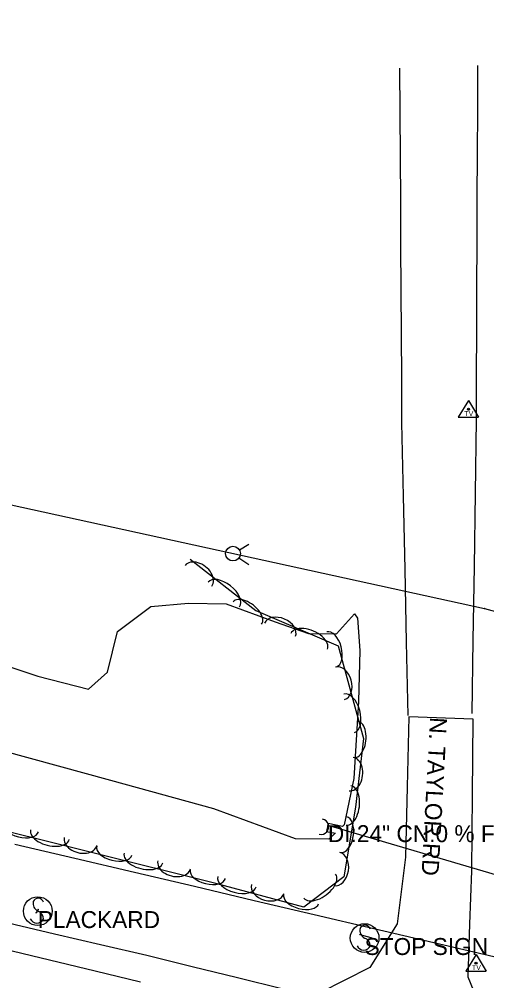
# Model space of a CAD drawing. Extents: x 1441650 to 1491889, y 345904 to 358319.
# Drawn here: x 1461543 to 1461680.8, y 350817.6 to 351101.3 of the extents above; entities that cross this region are included whole.
import ezdxf

# ---------------------------------------------------------------- set-up
doc = ezdxf.new("R2010")
doc.units = 0
for name, color, linetype in [('S_CROSS_DRAIN', 7, 'Continuous'), ('S_CROSS_DRAIN_ANNOT', 7, 'Continuous'), ('S_DRG_PT_SYM', 7, 'Continuous'), ('S_EDGE_PAVEMENT', 7, 'Continuous'), ('S_EDGE_PAVEMENT_ANNOT', 7, 'Continuous'), ('S_GRAVEL_ROAD', 7, 'Continuous'), ('S_MSC_PT_SYM', 7, 'Continuous'), ('S_SECONDARY_CTL', 7, 'Continuous'), ('S_SHOULDER', 7, 'Continuous'), ('S_SIGN', 7, 'Continuous'), ('S_SIGN_ANNOT', 7, 'Continuous'), ('S_STREAM', 7, 'Continuous'), ('S_TREE', 7, 'Continuous'), ('S_UTL_PT_SYM', 7, 'Continuous'), ('S_WATER_UTILITIES', 7, 'Continuous')]:
    doc.layers.add(name, color=color, linetype=linetype)

msp = doc.modelspace()

# ---------------------------------------------------------------- linework, layer by layer
at = {"layer": 'S_CROSS_DRAIN'}
msp.add_line((1461633.99, 350863.54), (1461695.56, 350845.34), dxfattribs=at)
msp.add_arc((1461631.94, 350863.1), 2.3, 258.205, 78.5342, dxfattribs=at)
at = {"layer": 'S_DRG_PT_SYM'}
msp.add_lwpolyline([(1461633.99, 350863.54), (1461633.99, 350863.59), (1461633.99, 350863.54), (1461633.94, 350863.54), (1461633.99, 350863.54), (1461633.99, 350863.49), (1461633.99, 350863.54), (1461634.04, 350863.54)], dxfattribs=at)
at = {"layer": 'S_EDGE_PAVEMENT'}
for points in [[(1461688.25, 350800.41), (1461680.08, 350807.23), (1461675.36, 350818.7), (1461675.88, 350834.38), (1461676.4, 350850.07), (1461676.6, 350872.46), (1461676.8, 350894.85), (1461657.82, 350895.55), (1461657.33, 350874.82), (1461656.83, 350854.09), (1461654.43, 350834.42), (1461646.34, 350821.5), (1461631.59, 350814.07)], [(1461538.48, 350827.08), (1461551.91, 350823.81), (1461565.35, 350820.55), (1461578.78, 350817.28)]]:
    msp.add_lwpolyline(points, dxfattribs=at)
at = {"layer": 'S_GRAVEL_ROAD'}
for points in [[(1461655.13, 351086.86), (1461655.21, 351073.78), (1461655.28, 351060.7), (1461655.36, 351047.62), (1461655.43, 351034.54), (1461655.5, 351021.46), (1461655.58, 351008.38), (1461655.65, 350995.3), (1461655.72, 350982.23), (1461656.19, 350960.65), (1461656.65, 350939.07), (1461657.12, 350917.49), (1461657.58, 350895.91)], [(1461676.56, 350896.47), (1461676.86, 350918.15), (1461677.17, 350939.82), (1461677.47, 350961.5), (1461677.77, 350983.17), (1461677.83, 350996.24), (1461677.88, 351009.3), (1461677.94, 351022.37), (1461677.99, 351035.44), (1461678.05, 351048.5), (1461678.11, 351061.57), (1461678.16, 351074.63), (1461678.22, 351087.7)]]:
    msp.add_lwpolyline(points, dxfattribs=at)
at = {"layer": 'S_MSC_PT_SYM'}
for points in [[(1461547.96, 350837.68), (1461547.96, 350837.73), (1461547.96, 350837.68), (1461547.91, 350837.68), (1461547.96, 350837.68), (1461547.96, 350837.63), (1461547.96, 350837.68), (1461548.01, 350837.68)], [(1461548.58, 350838.7), (1461548.58, 350838.75), (1461548.58, 350838.7), (1461548.53, 350838.7), (1461548.58, 350838.7), (1461548.58, 350838.65), (1461548.58, 350838.7), (1461548.63, 350838.7)], [(1461643.46, 350831.27), (1461643.46, 350831.32), (1461643.46, 350831.27), (1461643.41, 350831.27), (1461643.46, 350831.27), (1461643.46, 350831.22), (1461643.46, 350831.27), (1461643.51, 350831.27)], [(1461646.68, 350830.4), (1461646.68, 350830.45), (1461646.68, 350830.4), (1461646.63, 350830.4), (1461646.68, 350830.4), (1461646.68, 350830.35), (1461646.68, 350830.4), (1461646.73, 350830.4)]]:
    msp.add_lwpolyline(points, dxfattribs=at)
at = {"layer": 'S_SECONDARY_CTL'}
for p, q in [((1461675.43, 350988.86), (1461672.42, 350983.9)), ((1461675.43, 350988.86), (1461678.37, 350983.9)), ((1461672.42, 350983.9), (1461678.37, 350983.9)), ((1461677.67, 350825.43), (1461674.66, 350820.48)), ((1461677.67, 350825.43), (1461680.62, 350820.48)), ((1461674.66, 350820.48), (1461680.62, 350820.48))]:
    msp.add_line(p, q, dxfattribs=at)
for centre, radius in [((1461675.43, 350986.25), 0.311), ((1461675.43, 350986.25), 0.183), ((1461675.43, 350986.25), 0.103), ((1461677.67, 350822.82), 0.311), ((1461677.67, 350822.82), 0.183), ((1461677.67, 350822.82), 0.103)]:
    msp.add_circle(centre, radius, dxfattribs=at)
at = {"layer": 'S_SHOULDER'}
msp.add_lwpolyline([(1461539.74, 350834.72), (1461553.36, 350831.53), (1461566.99, 350828.34), (1461580.61, 350825.14), (1461594, 350821.85), (1461607.38, 350818.56), (1461620.77, 350815.26)], dxfattribs=at)
at = {"layer": 'S_SIGN'}
for p, q in [((1461548.58, 350838.7), (1461547.96, 350837.68)), ((1461643.46, 350831.27), (1461646.68, 350830.4))]:
    msp.add_line(p, q, dxfattribs=at)
for centre in [(1461548.47, 350838.19), (1461644.82, 350830.24)]:
    msp.add_circle(centre, 4.24, dxfattribs=at)
for centre, radius, start, end in [((1461549.63, 350840.45), 2.55, 167.1196, 241.9813), ((1461548.59, 350840.35), 1.62, 16.5258, 156.8957), ((1461547.77, 350835.91), 2.38, 358.6529, 73.7063), ((1461548.21, 350836.8), 2.17, 204.641, 335.359), ((1461645.98, 350832.49), 2.55, 167.1196, 241.9813), ((1461644.94, 350832.39), 1.62, 16.5258, 156.8957), ((1461644.12, 350827.96), 2.38, 358.6529, 73.7063), ((1461644.56, 350828.84), 2.17, 204.641, 335.359)]:
    msp.add_arc(centre, radius, start, end, dxfattribs=at)
at = {"layer": 'S_STREAM'}
for points in [[(1461636.09, 350861.12), (1461634.29, 350859.46), (1461624.42, 350859.54), (1461600.39, 350868.39), (1461570.03, 350876.76), (1461530.81, 350887.44), (1461509.39, 350885.42), (1461491.19, 350887.64), (1461434.7, 350899.21), (1461364.4, 350917.38), (1461298.04, 350934.75), (1461213.19, 350951.69), (1461135.77, 350967.94), (1461074.7, 350981.3), (1461023.79, 350991.74), (1460949.61, 351008.82), (1460883.1, 351022.5), (1460841.92, 351031.03)], [(1461384.58, 350933.04), (1461403.76, 350929.17), (1461460.28, 350917.69), (1461475.97, 350913.24), (1461508.91, 350913.2), (1461531.54, 350913.1), (1461548.52, 350907.5), (1461563.4, 350903.68), (1461569.02, 350908.64), (1461572.02, 350920.66), (1461581.77, 350928.03), (1461592.87, 350929.07), (1461604.05, 350928.82), (1461618.47, 350923.49), (1461628.31, 350920.05), (1461636.51, 350919.97), (1461641.81, 350925.91), (1461642.77, 350924.66), (1461643.44, 350915.06), (1461643, 350899.99), (1461641.6, 350877.31), (1461638.83, 350863.65), (1461638.52, 350863.36)], [(1461638.76, 350863.65), (1461638.27, 350863.18), (1461634.08, 350864.03), (1461633.61, 350861.71), (1461636.2, 350861.19)]]:
    msp.add_lwpolyline(points, dxfattribs=at)
at = {"layer": 'S_TREE'}
for points in [[(1461593.41, 350942.06), (1461612.76, 350926.88), (1461637.04, 350916.43), (1461644.51, 350889.14), (1461642.14, 350868.9), (1461638.71, 350848.28), (1461626.88, 350839.37), (1461600.95, 350846.34), (1461527.15, 350864.77), (1461442.6, 350887.39), (1461345.91, 350908.47), (1461165.36, 350945.28), (1461080.95, 350962.33), (1461057.02, 350982.44), (1461060.38, 351008.9), (1461057.33, 351025.22), (1461030.42, 351032.45), (1460986.51, 351039.13), (1460963.06, 351048.03), (1460945.38, 351072.94), (1460915.47, 351083.17), (1460896.87, 351112.48), (1460905.38, 351134.21), (1460936, 351146.14)], [(1461541.7, 350857.95), (1461559.35, 350853.8), (1461576.99, 350849.65), (1461594.64, 350845.5), (1461612.28, 350841.35), (1461629.93, 350837.2), (1461647.58, 350833.05), (1461665.22, 350828.9), (1461682.87, 350824.75), (1461700.51, 350820.6), (1461718.16, 350816.45)], [(1461541.7, 350857.95), (1461559.35, 350853.8), (1461576.99, 350849.65), (1461594.64, 350845.5), (1461612.28, 350841.35), (1461629.93, 350837.2), (1461647.58, 350833.05), (1461665.22, 350828.9), (1461682.87, 350824.75), (1461700.51, 350820.6), (1461718.16, 350816.45)]]:
    msp.add_lwpolyline(points, dxfattribs=at)
for centre, major_axis, ratio, start_param, end_param in [((1461595.84, 350937.13), (-3.9, 3.06), 0.685455, 3.141671, 6.283264), ((1461603.28, 350931.62), (-4.62, 3.62), 0.550195, 3.141641, 6.283233), ((1461610.25, 350926.14), (-4.2, 3.3), 0.540813, 3.141639, 6.283232), ((1461619.88, 350921.22), (-4.55, 1.96), 0.685307, 3.141594, 6.283186), ((1461628.49, 350917.8), (-5.39, 2.32), 0.550077, 3.141593, 6.283186), ((1461635.12, 350915.41), (-1.41, 5.16), 0.540698, 3.141593, 6.283185), ((1461637.59, 350905.41), (-1.31, 4.78), 0.685309, 3.141593, 6.283185), ((1461640.28, 350896.55), (-1.55, 5.66), 0.550079, 3.141593, 6.283185), ((1461642.33, 350888.78), (0.62, 5.31), 0.540699, 3.141592, 6.283185), ((1461640.87, 350878.58), (0.58, 4.92), 0.68531, 3.141592, 6.283185), ((1461640.06, 350869.35), (0.68, 5.83), 0.55008, 3.141592, 6.283185), ((1461638.63, 350860.71), (0.88, 5.27), 0.540699, 3.141593, 6.283185), ((1461543.45, 350862.89), (5.19, -1.3), 0.540708, 3.141608, 6.2832), ((1461552.05, 350860.74), (5.69, -1.42), 0.550089, 3.141608, 6.283201), ((1461561.1, 350858.75), (4.81, -1.2), 0.685322, 3.141618, 6.283211), ((1461571.03, 350856), (5.19, -1.3), 0.540708, 3.141608, 6.2832), ((1461579.63, 350853.85), (5.69, -1.42), 0.550089, 3.141608, 6.283201), ((1461636.68, 350850.59), (0.81, 4.89), 0.68531, 3.141593, 6.283185), ((1461588.68, 350851.86), (4.81, -1.2), 0.685322, 3.141618, 6.283211), ((1461598.61, 350849.11), (5.19, -1.3), 0.540708, 3.141608, 6.2832), ((1461607.22, 350846.85), (5.67, -1.52), 0.550077, 3.141593, 6.283185), ((1461631.59, 350845.57), (4.69, 3.53), 0.550146, 3.141612, 6.283205), ((1461616.23, 350844.7), (4.79, -1.29), 0.685307, 3.141593, 6.283185), ((1461626.11, 350841.77), (5.16, -1.39), 0.540697, 3.141593, 6.283185)]:
    msp.add_ellipse(centre, major_axis=major_axis, ratio=ratio, start_param=start_param, end_param=end_param, dxfattribs=at)
at = {"layer": 'S_UTL_PT_SYM'}
msp.add_lwpolyline([(1461680.13, 350927.47), (1461680.13, 350927.52), (1461680.13, 350927.47), (1461680.08, 350927.47), (1461680.13, 350927.47), (1461680.13, 350927.42), (1461680.13, 350927.47), (1461680.18, 350927.47)], dxfattribs=at)
at = {"layer": 'S_WATER_UTILITIES'}
for p, q in [((1459011.49, 351512.44), (1461680.13, 350927.47)), ((1461607.92, 350944.73), (1461610.74, 350946.46)), ((1461607.79, 350942.42), (1461610.7, 350940.49)), ((1461680.13, 350927.47), (1463045.66, 350545.52))]:
    msp.add_line(p, q, dxfattribs=at)
msp.add_circle((1461606.01, 350943.67), 2.18, dxfattribs=at)

# ---------------------------------------------------------------- texts
at = {"layer": 'S_CROSS_DRAIN_ANNOT'}
msp.add_text('DI:24" CN:0 % FILL TY:CMP', height=5, dxfattribs=at).set_placement((1461633.99, 350858.54))
at = {"layer": 'S_EDGE_PAVEMENT_ANNOT'}
msp.add_text('N. TAYLOR RD', height=5.0003, rotation=266.8802, dxfattribs=at).set_placement((1461664.15, 350895.49))
at = {"layer": 'S_SECONDARY_CTL'}
for p in [(1461674.22, 350984.24), (1461676.47, 350820.81)]:
    msp.add_text('TV', height=1.5, rotation=360, dxfattribs=at).set_placement(p)
at = {"layer": 'S_SIGN_ANNOT'}
for s, p in [('PLACKARD', (1461548.47, 350833.19)), ('STOP SIGN', (1461644.82, 350825.24))]:
    msp.add_text(s, height=5, dxfattribs=at).set_placement(p)

doc.saveas('drawing.dxf')
